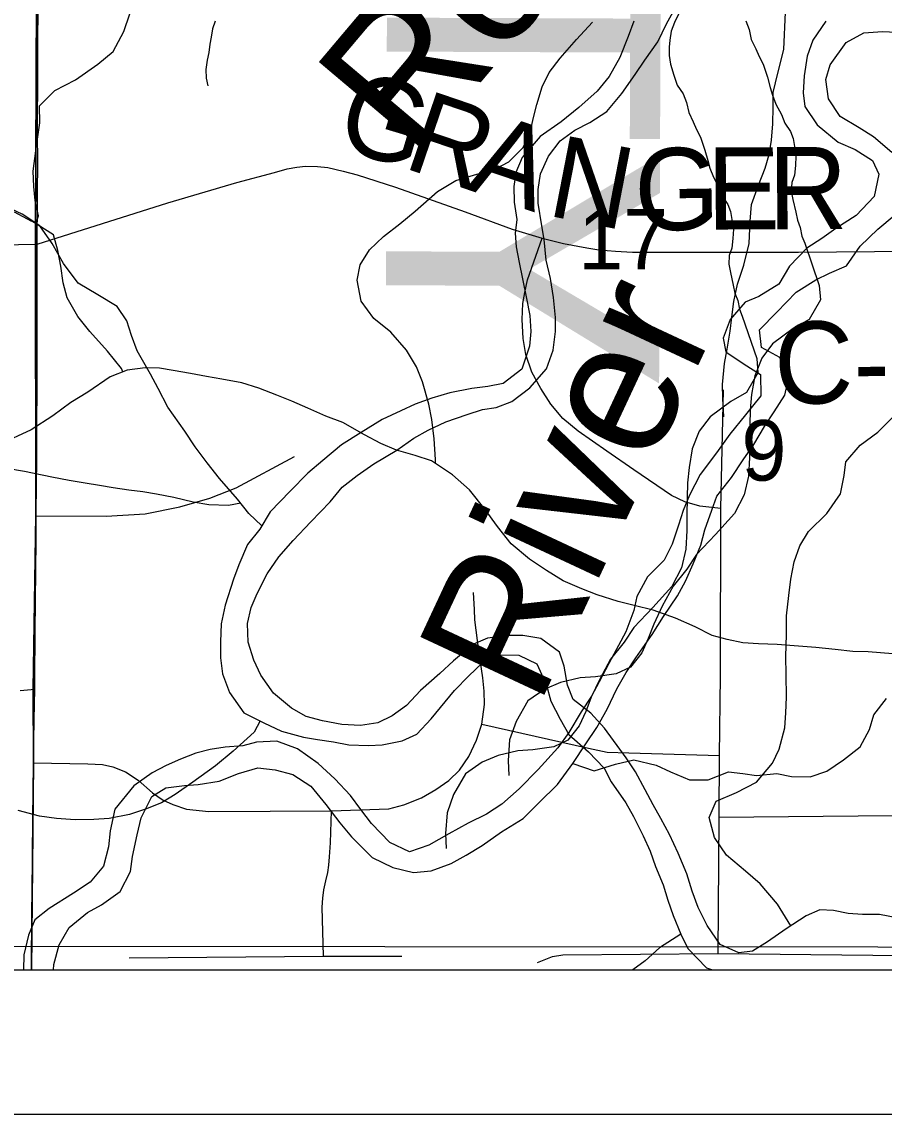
# Model space of a CAD drawing. Extents: x -21.1 to 50.3, y 0 to 22.1.
# Drawn here: x 6.503 to 7.1, y 14 to 14.756 of the extents above; entities that cross this region are included whole.
import ezdxf

# ---------------------------------------------------------------- set-up
doc = ezdxf.new("R2010")
doc.units = 0
for name, color, linetype in [('GM_X_County', 7, 'Continuous'), ('GM_X_County_Road', 7, 'Continuous'), ('GM_X_County_Road_Text', 7, 'Continuous'), ('GM_X_County_Text', 7, 'Continuous'), ('GM_X_Major_River', 7, 'Continuous'), ('GM_X_Major_River_Text', 7, 'Continuous'), ('GM_X_Minor_River', 7, 'Continuous'), ('GM_X_Minor_River_Text', 7, 'Continuous'), ('GM_X_Section', 7, 'Continuous'), ('GM_X_Section_Text', 7, 'Continuous'), ('GM_X_State_Route', 7, 'Continuous'), ('GM_X_Township_Road', 7, 'Continuous'), ('SH_Cut_Line', 7, 'Continuous'), ('SH_Data', 7, 'Continuous')]:
    doc.layers.add(name, color=color, linetype=linetype)

msp = doc.modelspace()

# ---------------------------------------------------------------- linework, layer by layer
at = {"layer": 'GM_X_County'}
msp.add_lwpolyline([(8.9, 14.74638), (8.9, 20.9), (2.1, 20.9), (2.1, 14.1), (8.89319, 14.1)], dxfattribs=at)
at = {"layer": 'GM_X_County_Road'}
for p, q in [((6.51392, 14.58105), (6.51385, 14.60224)), ((6.51193, 14.2732), (6.51225, 14.29415)), ((6.51148, 14.24327), (6.51193, 14.2732))]:
    msp.add_line(p, q, dxfattribs=at)
for points in [[(6.51385, 14.60224), (6.51445, 14.66329), (6.51426, 14.67431), (6.5148, 14.83305), (6.51532, 14.92499), (6.51515, 14.94433)], [(6.51385, 14.60224), (6.51385, 14.60224), (6.60446, 14.63076), (6.65204, 14.6448), (6.67812, 14.65183), (6.68686, 14.65426), (6.69374, 14.65541), (6.69976, 14.65612), (6.70793, 14.65584), (6.71509, 14.65512), (6.72584, 14.65269), (6.73544, 14.65011), (6.76196, 14.64151), (6.81011, 14.62445), (6.84278, 14.61256), (6.86356, 14.60625), (6.87832, 14.60253), (6.89437, 14.59952), (6.90268, 14.59823), (6.91415, 14.59722), (6.9259, 14.59651), (7.00773, 14.59651), (7.04083, 14.59665), (7.22504, 14.59814)], [(5.9405, 14.59211), (6.02254, 14.59263), (6.04346, 14.59288), (6.05172, 14.59306), (6.0838, 14.59373), (6.09083, 14.59388), (6.13784, 14.59488), (6.14799, 14.59509), (6.17483, 14.59534), (6.18355, 14.5954), (6.20314, 14.59578), (6.29659, 14.59801), (6.34484, 14.59904), (6.41351, 14.60018), (6.45095, 14.60059), (6.47497, 14.60141), (6.51385, 14.60224)], [(6.51329, 14.41408), (6.51358, 14.43714), (6.51374, 14.45128), (6.51385, 14.52872), (6.51397, 14.56692), (6.51392, 14.58105)], [(6.51225, 14.29415), (6.51236, 14.30383), (6.51282, 14.35796), (6.51293, 14.37331), (6.51313, 14.40024), (6.51329, 14.41408)], [(6.50994, 14.1), (6.51034, 14.1408), (6.51044, 14.15305), (6.51096, 14.20431), (6.51147, 14.24243), (6.51148, 14.24327)]]:
    msp.add_lwpolyline(points, dxfattribs=at)
at = {"layer": 'GM_X_Major_River'}
for points in [[(7.05974, 14.7564), (7.0508, 14.74324), (7.04683, 14.73228), (7.04472, 14.71864), (7.04415, 14.70687), (7.04515, 14.69736), (7.05369, 14.68469), (7.06831, 14.67269), (7.08001, 14.66758), (7.09205, 14.66018), (7.09646, 14.65061), (7.09318, 14.63508), (7.08082, 14.62198), (7.06663, 14.61308), (7.05702, 14.60601), (7.04667, 14.59932), (7.0347, 14.58697), (7.02729, 14.57454), (7.01349, 14.56602), (7.00393, 14.56198), (6.99349, 14.54999), (6.98873, 14.53714), (6.99048, 14.52762), (7.00251, 14.51946)], [(7.10543, 14.66567), (7.09268, 14.6765), (7.0829, 14.68273), (7.06973, 14.69053), (7.06156, 14.70281), (7.05987, 14.71613), (7.06269, 14.72634), (7.07394, 14.74175), (7.0862, 14.7484), (7.09913, 14.74934), (7.10861, 14.74882)], [(6.97322, 14.39378), (6.97604, 14.40438), (6.98081, 14.41798), (6.98438, 14.4278), (6.99445, 14.44057), (7.00262, 14.45298), (7.01, 14.4635), (7.01741, 14.47593), (7.02402, 14.48608), (7.03142, 14.49775), (7.03427, 14.50986), (7.02802, 14.52363), (7.01522, 14.53066), (7.01389, 14.54284), (7.02585, 14.55519), (7.03936, 14.56904), (7.05279, 14.57758), (7.06235, 14.58199), (7.0742, 14.58713), (7.08353, 14.60066), (7.09587, 14.61263), (7.10703, 14.62196)], [(7.00251, 14.51946), (7.01455, 14.51206), (7.0147, 14.49724), (7.00424, 14.4841), (6.9934, 14.47059), (6.98408, 14.45782), (6.97284, 14.44279), (6.9654, 14.42847), (6.96106, 14.4179), (6.95786, 14.40769), (6.95348, 14.39446), (6.94799, 14.38353), (6.93641, 14.37193), (6.92899, 14.35836), (6.92694, 14.34852), (6.92139, 14.33379), (6.90966, 14.31193), (6.903, 14.29912), (6.89753, 14.28932), (6.89053, 14.27841), (6.88195, 14.26411), (6.87419, 14.25359), (6.86066, 14.2386), (6.84754, 14.22512), (6.83561, 14.21467), (6.82486, 14.20761), (6.81223, 14.20135), (6.79882, 14.19395), (6.78503, 14.18619), (6.77166, 14.18145), (6.75809, 14.18811), (6.74538, 14.20122), (6.73793, 14.21083), (6.73087, 14.22044), (6.72003, 14.232), (6.70842, 14.24281), (6.69415, 14.2529), (6.67979, 14.25806), (6.66573, 14.25751), (6.6562, 14.255), (6.64403, 14.25404), (6.63375, 14.2523), (6.62383, 14.24979), (6.61313, 14.24578), (6.60319, 14.24137), (6.59362, 14.2362), (6.58094, 14.22727), (6.56778, 14.21114), (6.56451, 14.19599), (6.5632, 14.18499), (6.55995, 14.17175), (6.55066, 14.16049), (6.53915, 14.15307), (6.52227, 14.14231), (6.51228, 14.13448), (6.50794, 14.12391), (6.50469, 14.11029), (6.50453, 14.1)], [(6.52528, 14.1), (6.52547, 14.10351), (6.5291, 14.11713), (6.53613, 14.12918), (6.54882, 14.13963), (6.5584, 14.1448), (6.57145, 14.1541), (6.57851, 14.16805), (6.57981, 14.17828), (6.58308, 14.19343), (6.58592, 14.20516), (6.59336, 14.21986), (6.60295, 14.2258), (6.61589, 14.2275), (6.6254, 14.22812), (6.63987, 14.23056), (6.65324, 14.23567), (6.66659, 14.23965), (6.67873, 14.23832), (6.69083, 14.2351), (6.70324, 14.22694), (6.71368, 14.21424), (6.72336, 14.20156), (6.73156, 14.19194), (6.74577, 14.17766), (6.7601, 14.17061), (6.77448, 14.16735), (6.78665, 14.16831), (6.8004, 14.17342), (6.81075, 14.17934), (6.82187, 14.18601), (6.83531, 14.1953), (6.85026, 14.20457), (6.86107, 14.21542), (6.87418, 14.22814), (6.88466, 14.24279), (6.8936, 14.25633), (6.90138, 14.26761), (6.90841, 14.28042), (6.91508, 14.29438), (6.92171, 14.30567), (6.92833, 14.31583), (6.93959, 14.33199), (6.94738, 14.34441), (6.9571, 14.3587), (6.96257, 14.36887), (6.96808, 14.38094), (6.97322, 14.39378)]]:
    msp.add_lwpolyline(points, dxfattribs=at)
at = {"layer": 'GM_X_Minor_River'}
for points in [[(6.71152, 14.27212), (6.70015, 14.27522), (6.68994, 14.28098), (6.67749, 14.2913), (6.66884, 14.30387), (6.66398, 14.31415), (6.65989, 14.32669), (6.65959, 14.33959), (6.66194, 14.35058), (6.66618, 14.36042), (6.6731, 14.37403), (6.68115, 14.38574), (6.69109, 14.39706), (6.70332, 14.40988), (6.71669, 14.42384), (6.72511, 14.43403), (6.73541, 14.44194), (6.74685, 14.45021), (6.76285, 14.4596), (6.77466, 14.46787), (6.78457, 14.4735), (6.79675, 14.47912), (6.81158, 14.48433), (6.82223, 14.48768), (6.83173, 14.48914), (6.84238, 14.49325), (6.85496, 14.50266), (6.86643, 14.51587), (6.87108, 14.52873), (6.87268, 14.54162), (6.87274, 14.55149), (6.87132, 14.56515), (6.86913, 14.57845), (6.86617, 14.59098), (6.86475, 14.60541), (6.86329, 14.6149), (6.86074, 14.63047), (6.8608, 14.63996), (6.8624, 14.65095), (6.86779, 14.66306), (6.87583, 14.67363), (6.88612, 14.68115), (6.8964, 14.6864), (6.90822, 14.69392), (6.91854, 14.70637), (6.92774, 14.7196), (6.93463, 14.72942), (6.94345, 14.74226), (6.9496, 14.75474), (6.95728, 14.76873)], [(6.51312, 14.61628), (6.51482, 14.62185), (6.51245, 14.63247), (6.5116, 14.64196), (6.51113, 14.65259), (6.5129, 14.66667), (6.51433, 14.67656), (6.51576, 14.68607), (6.51565, 14.69785), (6.52618, 14.70859), (6.54054, 14.71594), (6.556, 14.72673), (6.56655, 14.73557), (6.57401, 14.74932), (6.57808, 14.76151)], [(6.95809, 14.76171), (6.95508, 14.75561), (6.95283, 14.74952), (6.95172, 14.74344), (6.95137, 14.7385), (6.9514, 14.7328), (6.95219, 14.72673), (6.95452, 14.71914), (6.95684, 14.71232), (6.96106, 14.70626), (6.96338, 14.7002), (6.96494, 14.69336), (6.96802, 14.68693), (6.97034, 14.68162), (6.97303, 14.67632), (6.97613, 14.66722), (6.97807, 14.66001), (6.97962, 14.6547), (6.98194, 14.64863), (6.98579, 14.64143), (6.9881, 14.63537), (6.99194, 14.62969), (6.99387, 14.62476), (6.99505, 14.61793), (6.99585, 14.61262), (6.9955, 14.60616), (6.99478, 14.59932), (6.9929, 14.59437), (6.99256, 14.58829), (6.99373, 14.5826), (6.99568, 14.57387), (6.99685, 14.56818), (6.99878, 14.56325), (6.99996, 14.55718), (7.00189, 14.55225), (7.01197, 14.52296)], [(6.98929, 14.4827), (6.98842, 14.49523), (6.98833, 14.50511), (6.98971, 14.51956), (6.99153, 14.52946), (6.99369, 14.54202), (6.99474, 14.55153), (6.99616, 14.56256), (6.99871, 14.57436), (7.00314, 14.5877), (7.00681, 14.60255), (7.00742, 14.61814), (7.00846, 14.62955), (7.01327, 14.64289), (7.01772, 14.65471), (7.02067, 14.66424), (7.0221, 14.67413), (7.02314, 14.68554), (7.02341, 14.69694), (7.02332, 14.7072), (7.02662, 14.72053), (7.03064, 14.7369), (7.03193, 14.76275)], [(6.63725, 14.75656), (6.63538, 14.75123), (6.63427, 14.74552), (6.63353, 14.74058), (6.6328, 14.73488), (6.63169, 14.72956), (6.63059, 14.72309), (6.631, 14.71702), (6.63217, 14.71171)], [(6.92684, 14.7564), (6.92298, 14.7458), (6.91719, 14.73142), (6.90989, 14.71819), (6.90148, 14.708), (6.88888, 14.69669), (6.87667, 14.6869), (6.86219, 14.67675), (6.84957, 14.66203), (6.84533, 14.65181), (6.84374, 14.64196), (6.84405, 14.63133), (6.84587, 14.61918), (6.84467, 14.60971), (6.84536, 14.60022), (6.84757, 14.58958), (6.84977, 14.57819), (6.85272, 14.56451), (6.85491, 14.55274), (6.8556, 14.54173), (6.85478, 14.53149), (6.84936, 14.51559), (6.83639, 14.50581), (6.82575, 14.5036), (6.81474, 14.50215), (6.79954, 14.4992), (6.78699, 14.49549), (6.77558, 14.49139), (6.76568, 14.48689), (6.75274, 14.4809), (6.73826, 14.47189), (6.72454, 14.46325), (6.71157, 14.45233), (6.70127, 14.44366), (6.68904, 14.43122), (6.67529, 14.41689), (6.668, 14.40479), (6.65958, 14.39422), (6.65341, 14.38022), (6.64993, 14.37038), (6.64412, 14.3522), (6.64138, 14.33932), (6.64091, 14.32681), (6.64084, 14.31581), (6.64229, 14.30479), (6.64714, 14.29187), (6.65691, 14.27777), (6.6709, 14.27085), (6.68301, 14.26509), (6.69816, 14.26082), (6.70801, 14.25924), (6.71901, 14.25766)], [(6.78961, 14.45049), (6.78957, 14.45308), (6.78868, 14.46751), (6.78704, 14.4808), (6.78505, 14.49142), (6.78073, 14.50695), (6.77647, 14.51717), (6.76953, 14.52889), (6.75879, 14.54132), (6.74695, 14.55071), (6.73811, 14.56278), (6.73532, 14.5772), (6.7375, 14.58786), (6.74386, 14.59817), (6.75365, 14.60739), (6.76495, 14.61623), (6.7755, 14.62507), (6.79094, 14.63851), (6.80377, 14.64623), (6.81815, 14.65055), (6.83064, 14.65409), (6.84046, 14.65912), (6.85024, 14.66909), (6.85508, 14.67901), (6.85727, 14.68891), (6.85984, 14.69882), (6.86352, 14.71101), (6.86837, 14.72093), (6.87587, 14.73089), (6.88714, 14.74391), (6.89841, 14.75579)], [(7.00435, 14.75678), (7.00667, 14.75071), (7.00823, 14.74388), (7.01131, 14.73744), (7.01363, 14.73213), (7.01632, 14.72683), (7.01942, 14.71773), (7.02136, 14.71052), (7.02291, 14.70521), (7.02523, 14.69915), (7.02908, 14.69195), (7.03139, 14.68589), (7.03523, 14.68021), (7.03716, 14.67528), (7.03834, 14.66845), (7.03913, 14.66314), (7.03879, 14.65668), (7.03807, 14.64983), (7.03619, 14.64489), (7.03584, 14.6388), (7.03702, 14.63311), (7.03897, 14.62439), (7.04014, 14.6187), (7.04207, 14.61377), (7.04325, 14.6077), (7.04518, 14.60277), (7.05526, 14.57348)], [(6.66949, 14.40728), (6.66048, 14.41584), (6.65257, 14.42575), (6.64015, 14.43987), (6.63149, 14.45092), (6.62322, 14.46197), (6.61608, 14.47264), (6.60442, 14.48941), (6.59768, 14.50235), (6.59243, 14.51224), (6.58305, 14.52824), (6.57933, 14.53888), (6.57598, 14.54915), (6.56921, 14.55905), (6.55599, 14.5671), (6.54238, 14.57515), (6.53222, 14.58887), (6.52434, 14.60258), (6.51569, 14.61477), (6.50361, 14.62281), (6.4881, 14.63012)], [(6.51028, 14.61795), (6.49814, 14.62428)], [(6.57331, 14.51378), (6.57232, 14.51601), (6.56272, 14.52807), (6.55045, 14.54164), (6.54201, 14.5522), (6.53468, 14.56504), (6.53194, 14.57528), (6.53031, 14.58704), (6.52832, 14.59766), (6.52518, 14.60865), (6.51019, 14.61812)], [(7.05526, 14.57348), (7.05608, 14.56362), (7.04823, 14.54992), (7.0373, 14.54377), (7.02299, 14.53306), (7.01549, 14.52315), (7.01065, 14.51098), (7.00846, 14.49807), (7.0074, 14.48744), (7.00709, 14.4772), (7.00679, 14.46544), (7.00686, 14.45444), (7.00618, 14.44154), (7.00324, 14.42863), (6.99652, 14.41568), (6.98337, 14.40118), (6.97022, 14.38744), (6.96348, 14.37716), (6.95409, 14.36534), (6.94662, 14.35163), (6.94065, 14.33908), (6.93693, 14.32919), (6.93245, 14.3193), (6.92457, 14.30938), (6.91476, 14.30477), (6.9004, 14.30277), (6.88981, 14.30195), (6.87621, 14.29882), (6.86527, 14.2942), (6.85359, 14.28615), (6.84536, 14.27169), (6.8409, 14.25914), (6.83986, 14.24472), (6.84031, 14.23448)], [(7.10613, 14.31852), (7.08904, 14.31988), (7.07841, 14.32016), (7.06625, 14.32157), (7.05296, 14.32296), (7.04081, 14.32399), (7.026, 14.32499), (7.01309, 14.32563), (7.00246, 14.32628), (6.99143, 14.32846), (6.98116, 14.3314), (6.96934, 14.33737), (6.95563, 14.34332), (6.9404, 14.34888), (6.92709, 14.35217), (6.91606, 14.35473), (6.9016, 14.35953), (6.89093, 14.36361), (6.87798, 14.36919), (6.86653, 14.3763), (6.8547, 14.38417), (6.84208, 14.39469), (6.83249, 14.40675), (6.82403, 14.41845), (6.81328, 14.43203), (6.80143, 14.44256), (6.78692, 14.4523), (6.7755, 14.45599), (6.76256, 14.45967), (6.7519, 14.46413), (6.74046, 14.4701), (6.72558, 14.4787), (6.71378, 14.48314), (6.70121, 14.48872), (6.69016, 14.49356), (6.67988, 14.49764), (6.66731, 14.50246), (6.65551, 14.50615), (6.64183, 14.50868), (6.63118, 14.51048), (6.62016, 14.51266), (6.608, 14.51482), (6.5985, 14.51625), (6.58863, 14.51654), (6.57612, 14.5149), (6.5644, 14.51023), (6.54893, 14.49983), (6.53723, 14.4925), (6.52479, 14.48326)], [(7.01197, 14.52296), (7.01279, 14.51311), (7.00494, 14.4994), (6.99401, 14.49326), (6.9797, 14.48254), (6.9722, 14.47263), (6.96736, 14.46046), (6.96517, 14.44755), (6.96411, 14.43692), (6.9638, 14.42668), (6.9635, 14.41492), (6.96357, 14.40392), (6.9629, 14.39102), (6.95995, 14.37811), (6.95323, 14.36517), (6.94008, 14.35067), (6.92693, 14.33693), (6.92019, 14.32664), (6.91081, 14.31482), (6.90333, 14.30111), (6.89736, 14.28856), (6.89364, 14.27867), (6.88916, 14.26878), (6.88128, 14.25887), (6.87148, 14.25425), (6.85711, 14.25226), (6.84652, 14.25143), (6.83292, 14.2483), (6.82198, 14.24368), (6.8103, 14.23564), (6.80208, 14.22117), (6.79762, 14.20862), (6.79658, 14.1942), (6.79702, 14.18397)], [(6.52479, 14.48326), (6.50973, 14.47365)], [(7.03561, 14.13039), (7.0264, 14.14536), (7.01435, 14.15947), (7.00416, 14.16826), (6.99095, 14.17935), (6.98268, 14.19154), (6.97898, 14.20522), (6.98399, 14.21657), (6.99807, 14.22255), (7.01178, 14.22967), (7.02287, 14.24289), (7.02749, 14.25272), (7.03138, 14.26749), (7.03221, 14.27773), (7.03266, 14.28873), (7.03238, 14.30429), (7.03209, 14.31681), (7.03256, 14.33198), (7.03265, 14.34488), (7.03426, 14.3589), (7.03547, 14.37028), (7.03783, 14.3824), (7.0417, 14.39338), (7.04784, 14.40321), (7.06044, 14.41565), (7.07002, 14.42925), (7.07238, 14.44213), (7.07358, 14.45161), (7.08352, 14.46293), (7.09572, 14.47196), (7.10948, 14.48553)], [(6.50973, 14.47365), (6.48771, 14.4634)], [(6.6549, 14.42284), (6.64647, 14.42124), (6.63282, 14.4217), (6.62182, 14.42367), (6.60856, 14.42678), (6.59643, 14.42913), (6.58696, 14.43071), (6.57748, 14.43191), (6.56648, 14.43349), (6.55701, 14.43507), (6.54715, 14.43665), (6.53616, 14.43861), (6.52403, 14.44096), (6.50509, 14.44487), (6.49295, 14.44684)], [(7.1102, 14.13574), (7.09693, 14.1381), (7.08517, 14.13817), (7.07531, 14.13899), (7.06507, 14.14095), (7.05559, 14.14139), (7.04608, 14.13728), (7.03235, 14.12826), (7.01939, 14.11923), (7.00911, 14.11284), (6.99961, 14.11176), (6.98675, 14.11753), (6.97773, 14.13049), (6.97136, 14.14305), (6.96726, 14.15445), (6.96354, 14.16624), (6.95757, 14.18069), (6.95158, 14.19363), (6.94558, 14.20467), (6.94033, 14.21418), (6.93471, 14.22446), (6.92796, 14.23702), (6.92157, 14.24654), (6.90653, 14.26712), (6.89711, 14.27743), (6.88503, 14.28698), (6.88092, 14.29687), (6.87874, 14.31016), (6.87538, 14.31967), (6.86254, 14.32923), (6.85004, 14.33121), (6.83979, 14.33127), (6.82574, 14.32946), (6.81584, 14.32535), (6.8021, 14.31367), (6.79256, 14.30501), (6.7792, 14.29333), (6.76965, 14.28276), (6.75973, 14.27562), (6.74983, 14.27075), (6.73768, 14.26892), (6.72478, 14.26976), (6.71152, 14.27212)], [(6.71901, 14.25766), (6.72962, 14.25569), (6.74328, 14.25523), (6.75277, 14.25555), (6.76645, 14.2585), (6.77672, 14.26299), (6.78666, 14.27355), (6.80273, 14.29318), (6.81266, 14.30336), (6.82221, 14.31241), (6.83439, 14.31802), (6.84729, 14.31757), (6.85977, 14.3118), (6.8665, 14.29696), (6.86947, 14.28594), (6.87583, 14.27338), (6.88184, 14.26272), (6.89542, 14.25088), (6.90635, 14.23943), (6.91122, 14.22992), (6.92137, 14.21544), (6.92662, 14.20592), (6.93336, 14.1926), (6.93822, 14.18195), (6.94195, 14.1713), (6.94718, 14.15875), (6.95052, 14.14811), (6.95424, 14.13746), (6.95947, 14.12453), (6.96434, 14.11464), (6.97715, 14.10128), (6.98129, 14.1)], [(6.88466, 14.24279), (6.89939, 14.23763), (6.91428, 14.24235), (6.92685, 14.24519), (6.94237, 14.24154), (6.95217, 14.23683), (6.96538, 14.23131), (6.9783, 14.2315), (6.99243, 14.23698), (7.00229, 14.23569), (7.01177, 14.23441), (7.02584, 14.23571), (7.03606, 14.23366), (7.04897, 14.23346), (7.06043, 14.23747), (7.07195, 14.24527), (7.08348, 14.25421), (7.09012, 14.26627), (7.09294, 14.27648), (7.10185, 14.28774)], [(6.66823, 14.27218), (6.66403, 14.26445), (6.64952, 14.25126), (6.63731, 14.24109), (6.62168, 14.2298), (6.60948, 14.22115), (6.59995, 14.21552), (6.58892, 14.21104), (6.57789, 14.20731), (6.56383, 14.20474), (6.5532, 14.20405), (6.5403, 14.20375), (6.5274, 14.20459), (6.51565, 14.20618), (6.50088, 14.21006)], [(6.95947, 14.12453), (6.94461, 14.11514), (6.93468, 14.1061), (6.92628, 14.1)]]:
    msp.add_lwpolyline(points, dxfattribs=at)
at = {"layer": 'GM_X_Section'}
msp.add_lwpolyline([(6.41284, 15.11937), (7.42449, 15.11725), (7.43682, 14.11536), (6.41343, 14.11604)], close=True, dxfattribs=at)
at = {"layer": 'GM_X_State_Route'}
for points in [[(6.5142, 14.9441), (6.51283, 14.60317), (6.513, 14.41466), (6.51114, 14.29418), (6.5113, 14.24348), (6.50995, 14.1), (8.9, 14.1), (8.9, 17.84218)], [(2.1, 17.74017), (2.1, 14.1), (6.50995, 14.1), (6.5113, 14.24348), (6.51114, 14.29418), (6.513, 14.41466), (6.51283, 14.60317), (6.5142, 14.9441)]]:
    msp.add_lwpolyline(points, dxfattribs=at)
at = {"layer": 'GM_X_Township_Road'}
for points in [[(6.98706, 14.41914), (6.97255, 14.42075), (6.96218, 14.42374), (6.95297, 14.42812), (6.92694, 14.44586), (6.90828, 14.45899), (6.88846, 14.47281), (6.87787, 14.48157), (6.86957, 14.49147), (6.86243, 14.5023), (6.85621, 14.51359), (6.85206, 14.5258), (6.85023, 14.53675), (6.84952, 14.55008), (6.85009, 14.56111), (6.85138, 14.56871), (6.85339, 14.57745), (6.86356, 14.60625)], [(6.98522, 14.11113), (6.98591, 14.20558), (6.98614, 14.2482), (6.98683, 14.30326), (6.98706, 14.41914), (6.98891, 14.50138)], [(6.51329, 14.41408), (6.56174, 14.41396), (6.58858, 14.41544), (6.61277, 14.42045), (6.63342, 14.42635), (6.65172, 14.43343), (6.69213, 14.45526)], [(6.51148, 14.24327), (6.54912, 14.24244), (6.55926, 14.24198), (6.5664, 14.24037), (6.57516, 14.23691), (6.58375, 14.2311), (6.59382, 14.2224), (6.60119, 14.21733), (6.60787, 14.21434), (6.61732, 14.21111), (6.63275, 14.2095), (6.71776, 14.20996), (6.75738, 14.21134), (6.76775, 14.2141), (6.77996, 14.21894), (6.78986, 14.2247), (6.79885, 14.23092), (6.80622, 14.23806), (6.81267, 14.24751), (6.81797, 14.2588), (6.82166, 14.26985), (6.8235, 14.28345), (6.82327, 14.29266), (6.82235, 14.30211), (6.81958, 14.32077), (6.81682, 14.34219), (6.81664, 14.34931), (6.8159, 14.36108)], [(6.50207, 14.29333), (6.51225, 14.29415)], [(6.82166, 14.26985), (6.89561, 14.25327), (6.90851, 14.2505), (6.92348, 14.25004), (6.98614, 14.2482)], [(6.71223, 14.10929), (6.71108, 14.14338), (6.71154, 14.1496), (6.71246, 14.15536), (6.71384, 14.16158), (6.71522, 14.16734), (6.71591, 14.17241), (6.71638, 14.17817), (6.71707, 14.18784), (6.71776, 14.20996)], [(6.98591, 14.20558), (7.15408, 14.20719), (7.15961, 14.19936)], [(6.57761, 14.10811), (6.71223, 14.10929), (6.76637, 14.10929)], [(6.86013, 14.10491), (6.87072, 14.10905), (6.87787, 14.11021), (6.98522, 14.11113), (7.19947, 14.10882), (7.20569, 14.10813), (7.21052, 14.10675), (7.21467, 14.10445), (7.21689, 14.1)]]:
    msp.add_lwpolyline(points, dxfattribs=at)
at = {"layer": 'SH_Cut_Line'}
for points in [[(6.52955, 20.9), (2.1, 20.9), (2.1, 14.1), (6.50995, 14.1), (6.5113, 14.24348), (6.51114, 14.29418), (6.513, 14.41466), (6.51283, 14.60317), (6.5142, 14.9441), (6.51464, 15.03489), (6.514, 15.09364), (6.51465, 15.30312), (6.51595, 15.49226), (6.51982, 16.08256), (6.52123, 16.24517), (6.52315, 16.46813), (6.52222, 16.85672), (6.52013, 17.69645), (6.52053, 17.72081), (6.52196, 17.81036), (6.52225, 18.35692), (6.52255, 18.97782), (6.52273, 19.34666), (6.52977, 20.39859)], [(6.50995, 14.1), (8.9, 14.1), (8.9, 20.9), (6.52955, 20.9), (6.52977, 20.39859), (6.52273, 19.34666), (6.52255, 18.97782), (6.52225, 18.35692), (6.52196, 17.81036), (6.52053, 17.72081), (6.52013, 17.69645), (6.52222, 16.85672), (6.52315, 16.46813), (6.52123, 16.24517), (6.51982, 16.08256), (6.51595, 15.49226), (6.51465, 15.30312), (6.514, 15.09364), (6.51464, 15.03489), (6.5142, 14.9441), (6.51283, 14.60317), (6.513, 14.41466), (6.51114, 14.29418), (6.5113, 14.24348)]]:
    msp.add_lwpolyline(points, close=True, dxfattribs=at)
at = {"layer": 'SH_Data'}
msp.add_line((2, 14), (9, 14), dxfattribs=at)

# ---------------------------------------------------------------- texts
at = {"layer": 'GM_X_County_Road_Text'}
for s, height, rotation, p in [('G', 0.05682, 343.20393, (6.71875, 14.66979)), ('R', 0.05682, 341.1627, (6.76611, 14.6555)), ('A', 0.05682, 341.24826, (6.81036, 14.64041)), ('N', 0.05682, 348.98142, (6.8658, 14.62218)), ('G', 0.05682, 0.84952, (6.92765, 14.61149)), ('E', 0.05682, 0.3, (6.9775, 14.61223)), ('R', 0.05682, 0.30236, (7.02001, 14.61245)), ('C-79', 0.056818, 0.34387, (7.02411, 14.49169))]:
    msp.add_text(s, height=height, rotation=rotation, dxfattribs=at).set_placement(p)
at = {"layer": 'GM_X_County_Text'}
msp.add_text('SUMMIT COUNTY', height=0.1893939, rotation=269.77943, dxfattribs=at).set_placement((6.76324, 16.63937))
at = {"layer": 'GM_X_Major_River_Text'}
msp.add_text('River', height=0.094725, rotation=64.97232, dxfattribs=at).set_placement((6.8606, 14.28081))
at = {"layer": 'GM_X_Minor_River_Text'}
msp.add_text('Rocky ', height=0.094721, rotation=49.83027, dxfattribs=at).set_placement((6.77458, 14.65921))
at = {"layer": 'GM_X_Section_Text'}
for s, height, p in [('17', 0.041856, (6.88836, 14.58467)), ('9', 0.04186, (7.00137, 14.43849))]:
    msp.add_text(s, height=height, rotation=0.00001, dxfattribs=at).set_placement(p)

doc.saveas('drawing.dxf')
